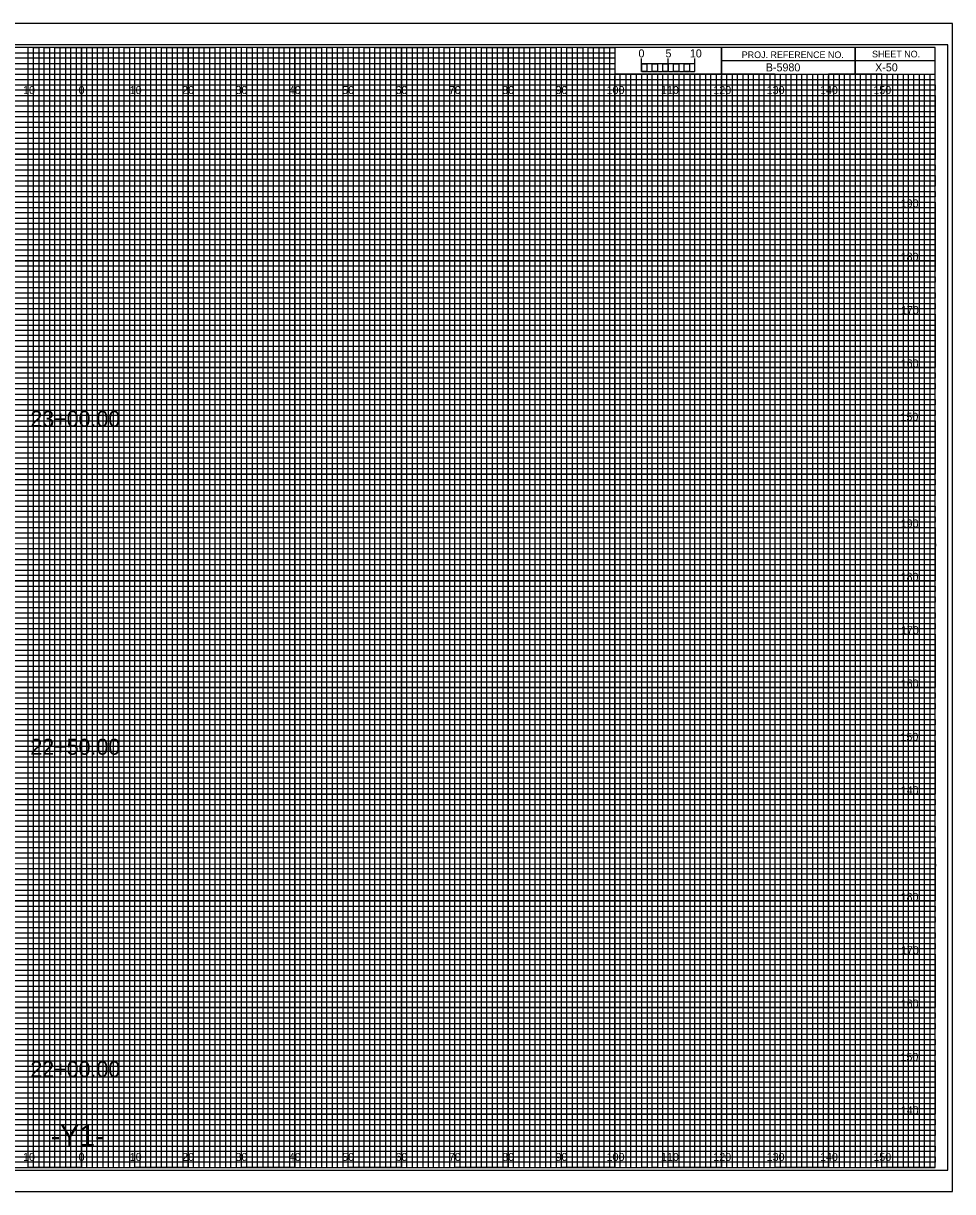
# Model space of a CAD drawing. Extents: x -13 to 323, y -5 to 4834.
# Drawn here: x 149.1 to 323.3, y 875.5 to 1094.5 of the extents above; entities that cross this region are included whole.
import ezdxf

# ---------------------------------------------------------------- set-up
doc = ezdxf.new("R2010")
doc.units = 0
for name, color, linetype in [('Exist CMT Pavement', 7, 'Continuous'), ('Exist Cross Section Cell', 7, 'Continuous'), ('Exist XS Center Line Elevation Label', 7, 'Continuous'), ('Exist XS Ground Line', 7, 'Continuous'), ('Prop CMT Pvmt Course 1', 7, 'Continuous'), ('Prop CMT Pvmt Course 1 Wedge', 7, 'Continuous'), ('Prop CMT Pvmt Course 2', 7, 'Continuous'), ('Prop CMT Pvmt Course 2 Wedge', 7, 'Continuous'), ('Prop CMT Pvmt Course 3', 7, 'Continuous'), ('Prop CMT Pvmt Course 3 Wedge', 7, 'Continuous'), ('Prop CMT Pvmt Surface', 7, 'Continuous'), ('Prop CMT Pvmt Surface Shoulder', 7, 'Continuous'), ('Prop CMT Shld Paved Course 1', 7, 'Continuous'), ('Prop CMT Shld Paved Course 2', 7, 'Continuous'), ('Prop CMT Shld Paved Course 3', 7, 'Continuous'), ('Prop CMT Slope Grass', 7, 'Continuous'), ('Prop CMT Subgrade Earthwork', 7, 'Continuous')]:
    doc.layers.add(name, color=color, linetype=linetype)

msp = doc.modelspace()

# ---------------------------------------------------------------- linework, layer by layer
at = {"layer": 'Exist XS Center Line Elevation Label'}
for points in [[(145, 880), (155, 880), (155, 1090), (165, 1090), (165, 880), (175, 880), (175, 1090), (185, 1090), (185, 880), (195, 880), (195, 1090), (205, 1090), (205, 880), (215, 880), (215, 1090), (225, 1090), (225, 880), (235, 880), (235, 1090), (245, 1090), (245, 880), (255, 880), (255, 1090), (259.93, 1090), (260, 1090), (260, 1085), (264.99, 1085), (264.99, 880), (275, 880), (275, 1085), (285, 1085), (285, 880), (295, 880), (295, 1085), (305, 1085), (305, 880), (315, 880), (315, 1085)], [(0, 1085), (275, 1085)], [(0, 1065), (320, 1065), (320, 1075), (0, 1075)], [(0, 1045), (320, 1045), (320, 1055), (0, 1055)], [(0, 1025), (320, 1025), (320, 1035), (0, 1035)], [(0, 1005), (320, 1005), (320, 1015), (0, 1015)], [(0, 985), (320, 985), (320, 995), (0, 995)], [(0, 965), (320, 965), (320, 975), (0, 975)], [(0, 945), (320, 945), (320, 955), (0, 955)], [(0, 925), (320, 925), (320, 935), (0, 935)], [(0, 905), (320, 905), (320, 915), (0, 915)], [(0, 885), (320, 885), (320, 895), (0, 895)]]:
    msp.add_lwpolyline(points, dxfattribs=at)
at = {"layer": 'Exist XS Ground Line'}
for p, q in [((150, 1090), (140, 1090)), ((150, 880), (150, 1090)), ((170, 1090), (160, 1090)), ((160, 1090), (160, 880)), ((170, 880), (170, 1090)), ((190, 1090), (180, 1090)), ((180, 1090), (180, 880)), ((190, 880), (190, 1090)), ((210, 1090), (200, 1090)), ((200, 1090), (200, 880)), ((210, 880), (210, 1090)), ((230, 1090), (220, 1090)), ((220, 1090), (220, 880)), ((230, 880), (230, 1090)), ((250, 1090), (240, 1090)), ((240, 1090), (240, 880)), ((250, 880), (250, 1090)), ((260, 1090), (260, 880)), ((270, 880), (270, 1085)), ((290, 1085), (280, 1085)), ((280, 1085), (280, 880)), ((290, 880), (290, 1085)), ((310, 1085), (300, 1085)), ((300, 1085), (300, 880)), ((310, 880), (310, 1085)), ((160, 880), (150, 880)), ((180, 880), (170, 880)), ((200, 880), (190, 880)), ((220, 880), (210, 880)), ((240, 880), (230, 880)), ((260, 880), (250, 880)), ((280, 880), (270, 880)), ((300, 880), (290, 880)), ((320, 880), (310, 880)), ((320, 880), (320, 880))]:
    msp.add_line(p, q, dxfattribs=at)
for points in [[(0, 1080), (320, 1080), (320, 1070), (0, 1070)], [(0, 1060), (320, 1060), (320, 1050), (0, 1050)], [(0, 1040), (320, 1040), (320, 1030), (0, 1030)], [(0, 1020), (320, 1020), (320, 1010), (0, 1010)], [(0, 1000), (320, 1000), (320, 990), (0, 990)], [(0, 980), (320, 980), (320, 970), (0, 970)], [(0, 960), (320, 960), (320, 950), (0, 950)], [(0, 940), (320, 940), (320, 930), (0, 930)], [(0, 920), (320, 920), (320, 910), (0, 910)], [(0, 900), (320, 900), (320, 890), (0, 890)]]:
    msp.add_lwpolyline(points, dxfattribs=at)
at = {"layer": 'Prop CMT Pvmt Course 1'}
for p, q in [((267, 1085), (266.01, 1085)), ((266.01, 1085), (266.01, 880)), ((267, 880), (267, 1085)), ((269, 1085), (268, 1085)), ((268, 1085), (268, 880)), ((269, 880), (269, 1085)), ((266.01, 880), (265, 880)), ((268, 880), (267, 880))]:
    msp.add_line(p, q, dxfattribs=at)
for points in [[(150, 880), (151, 880), (151, 1090), (152, 1090), (152, 880)], [(152, 880), (153, 880), (153, 1090), (154, 1090), (154, 880)], [(155, 880), (156, 880), (156, 1090), (157, 1090), (157, 880)], [(157, 880), (158, 880), (158, 1090), (159, 1090), (159, 880)], [(160, 880), (161, 880), (161, 1090), (162, 1090), (162, 880)], [(162, 880), (163, 880), (163, 1090), (164, 1090), (164, 880)], [(165, 880), (166, 880), (166, 1090), (167, 1090), (167, 880)], [(167, 880), (168, 880), (168, 1090), (169, 1090), (169, 880)], [(170, 880), (171, 880), (171, 1090), (172, 1090), (172, 880)], [(172, 880), (173, 880), (173, 1090), (174, 1090), (174, 880)], [(175, 880), (176, 880), (176, 1090), (177, 1090), (177, 880)], [(177, 880), (178, 880), (178, 1090), (179, 1090), (179, 880)], [(180, 880), (181, 880), (181, 1090), (182, 1090), (182, 880)], [(182, 880), (183, 880), (183, 1090), (184, 1090), (184, 880)], [(185, 880), (186, 880), (186, 1090), (187, 1090), (187, 880)], [(187, 880), (188, 880), (188, 1090), (189, 1090), (189, 880)], [(190, 880), (191, 880), (191, 1090), (192, 1090), (192, 880)], [(192, 880), (193, 880), (193, 1090), (194, 1090), (194, 880)], [(195, 880), (196, 880), (196, 1090), (197, 1090), (197, 880)], [(197, 880), (198, 880), (198, 1090), (199, 1090), (199, 880)], [(200, 880), (201, 880), (201, 1090), (202, 1090), (202, 880)], [(202, 880), (203, 880), (203, 1090), (204, 1090), (204, 880)], [(205, 880), (206, 880), (206, 1090), (207, 1090), (207, 880)], [(207, 880), (208, 880), (208, 1090), (209, 1090), (209, 880)], [(210, 880), (211, 880), (211, 1090), (212, 1090), (212, 880)], [(212, 880), (213, 880), (213, 1090), (214, 1090), (214, 880)], [(215, 880), (216, 880), (216, 1090), (217, 1090), (217, 880)], [(217, 880), (218, 880), (218, 1090), (219, 1090), (219, 880)], [(220, 880), (221, 880), (221, 1090), (222, 1090), (222, 880)], [(222, 880), (223, 880), (223, 1090), (224, 1090), (224, 880)], [(225, 880), (226, 880), (226, 1090), (227, 1090), (227, 880)], [(227, 880), (228, 880), (228, 1090), (229, 1090), (229, 880)], [(230, 880), (231, 880), (231, 1090), (232, 1090), (232, 880)], [(232, 880), (233, 880), (233, 1090), (234, 1090), (234, 880)], [(235, 880), (236, 880), (236, 1090), (237, 1090), (237, 880)], [(237, 880), (238, 880), (238, 1090), (239, 1090), (239, 880)], [(240, 880), (241, 880), (241, 1090), (242, 1090), (242, 880)], [(242, 880), (243, 880), (243, 1090), (244, 1090), (244, 880)], [(245, 880), (246, 880), (246, 1090), (247, 1090), (247, 880)], [(247, 880), (248, 880), (248, 1090), (249, 1090), (249, 880)], [(250, 880), (251, 880), (251, 1090), (252, 1090), (252, 880)], [(252, 880), (253, 880), (253, 1090), (254, 1090), (254, 880)], [(255, 880), (256, 880), (256, 1090), (257, 1090), (257, 880)], [(257, 880), (258, 880), (258, 1090), (259, 1090), (259, 880)], [(260, 880), (261, 880), (261, 1085), (262.02, 1085), (262.02, 880)], [(262, 880), (263, 880), (263, 1085), (263.99, 1085), (263.99, 880)], [(270, 880), (270.98, 880), (270.98, 1085), (272, 1085), (272, 880)], [(272, 880), (273, 880), (273, 1085), (274.05, 1085), (274.05, 880)], [(275, 880), (276, 880), (276, 1085), (277, 1085), (277, 880)], [(277, 880), (278, 880), (278, 1085), (279, 1085), (279, 880)], [(280, 880), (281, 880), (281, 1085), (282, 1085), (282, 880)], [(282, 880), (283, 880), (283, 1085), (284, 1085), (284, 880)], [(285, 880), (286, 880), (286, 1085), (287, 1085), (287, 880)], [(287, 880), (288, 880), (288, 1085), (289, 1085), (289, 880)], [(290, 880), (291, 880), (291, 1085), (292, 1085), (292, 880)], [(292, 880), (293, 880), (293, 1085), (294, 1085), (294, 880)], [(295, 880), (296, 880), (296, 1085), (297, 1085), (297, 880)], [(297, 880), (298, 880), (298, 1085), (299, 1085), (299, 880)], [(300, 880), (301, 880), (301, 1085), (302, 1085), (302, 880)], [(302, 880), (303, 880), (303, 1085), (304, 1085), (304, 880)], [(305, 880), (306, 880), (306, 1085), (307, 1085), (307, 880)], [(307, 880), (308, 880), (308, 1085), (309, 1085), (309, 880)], [(310, 880), (311, 880), (311, 1085), (312, 1085), (312, 880)], [(312, 880), (313, 880), (313, 1085), (314, 1085), (314, 880)], [(315, 880), (316, 880), (316, 1085), (317, 1085), (317, 880)], [(317, 880), (318, 880), (318, 1085), (319, 1085), (319, 880)]]:
    msp.add_lwpolyline(points, dxfattribs=at)
at = {"layer": 'Prop CMT Pvmt Course 2'}
for p, q in [((323.3, 1094.5), (-13.4, 1094.5)), ((-13.4, 875.5), (323.3, 875.5))]:
    msp.add_line(p, q, dxfattribs=at)
at = {"layer": 'Prop CMT Pvmt Surface Shoulder'}
for p, q in [((305, 1090), (305, 1085)), ((305, 1085), (305, 1090)), ((280, 1087.5), (280, 1085)), ((320, 1087.49), (280, 1087.49)), ((280, 1085), (320, 1085))]:
    msp.add_line(p, q, dxfattribs=at)
for points in [[(320, 1090), (0, 1090), (0, 880), (320, 880)], [(280, 1090), (260, 1090), (260, 1085.03), (280, 1085.03)], [(320, 1090), (280, 1090), (280, 1085), (320, 1085)]]:
    msp.add_lwpolyline(points, close=True, dxfattribs=at)
at = {"layer": 'Prop CMT Shld Paved Course 1'}
msp.add_lwpolyline([(-13.4, 875.5), (323.3, 875.5), (323.3, 1094.5), (-13.4, 1094.5)], close=True, dxfattribs=at)
at = {"layer": 'Prop CMT Shld Paved Course 2'}
msp.add_lwpolyline([(-10.8, 879.5), (322.4, 879.5), (322.4, 1090.5), (-10.8, 1090.5)], close=True, dxfattribs=at)
at = {"layer": 'Prop CMT Shld Paved Course 3'}
for p, q in [((150, 880), (150, 1090)), ((160, 880), (160, 1090)), ((170, 880), (170, 1090)), ((180, 880), (180, 1090)), ((190, 880), (190, 1090)), ((200, 880), (200, 1090)), ((210, 880), (210, 1090)), ((220, 880), (220, 1090)), ((230, 880), (230, 1090)), ((240, 880), (240, 1090)), ((250, 880), (250, 1090)), ((260, 880), (260, 1084.69)), ((270, 880), (270, 1084.69)), ((280, 880), (280, 1084.69)), ((290, 880), (290, 1084.69)), ((300, 880), (300, 1084.69)), ((310, 880), (310, 1084.69)), ((0, 1080), (320, 1080)), ((0, 1070), (320, 1070)), ((0, 1060), (320, 1060)), ((0, 1050), (320, 1050)), ((0, 1040), (320, 1040)), ((0, 1030), (320, 1030)), ((0, 1020), (320, 1020)), ((0, 1010), (320, 1010)), ((0, 1000), (320, 1000)), ((0, 990), (320, 990)), ((0, 980), (320, 980)), ((0, 970), (320, 970)), ((0, 960), (320, 960)), ((0, 950), (320, 950)), ((0, 940), (320, 940)), ((0, 930), (320, 930)), ((0, 920), (320, 920)), ((0, 910), (320, 910)), ((0, 900), (320, 900)), ((0, 890), (320, 890))]:
    msp.add_line(p, q, dxfattribs=at)
at = {"layer": 'Prop CMT Slope Grass'}
for p, q in [((0, 1089), (260, 1089)), ((260, 1089), (260, 1087.98)), ((260, 1087.98), (0, 1087.98)), ((0, 1087), (260, 1087)), ((260, 1087), (260, 1085.89)), ((260, 1085.89), (0, 1085.89)), ((0, 1084), (320, 1084))]:
    msp.add_line(p, q, dxfattribs=at)
for points in [[(0, 1083), (270, 1083), (320, 1083), (320, 1082), (0, 1082)], [(0, 1081), (320, 1081), (320, 1079), (0, 1079)], [(0, 1078), (320, 1078), (320, 1077), (0, 1076.98)], [(0, 1076), (320, 1076), (320, 1074), (0, 1074)], [(0, 1073), (320, 1073), (320, 1072), (0, 1072)], [(0, 1071), (320, 1071), (320, 1069), (0, 1069)], [(0, 1068), (320, 1068), (320, 1067), (0, 1067)], [(0, 1066), (320, 1066), (320, 1064), (0, 1064)], [(0, 1063), (320, 1063), (320, 1062), (0, 1062)], [(0, 1061), (320, 1061), (320, 1059), (0, 1059)], [(0, 1058), (320, 1058), (320, 1057), (0, 1057)], [(0, 1056), (320, 1056), (320, 1053.95), (320, 1053), (320, 1052), (0, 1052)], [(0, 1054), (320, 1054), (320, 1053), (0, 1053)], [(0, 1051), (320, 1051), (320, 1049), (0, 1049.03)], [(0, 1049.03), (320, 1049), (320, 1048), (0, 1048)], [(0, 1047), (320, 1047), (320, 1046), (0, 1046)], [(0, 1044), (320, 1044), (320, 1043), (0, 1043)], [(0, 1042), (320, 1042), (320, 1041), (0, 1041)], [(-0.07, 1038.89), (320, 1038.89), (320, 1037.88), (-0.07, 1037.88)], [(0, 1037), (320, 1037), (320, 1036), (0, 1036)], [(0, 1034), (320, 1034), (320, 1033), (0, 1033)], [(0, 1032), (320, 1032), (320, 1031), (0, 1031)], [(0, 1029), (320, 1029), (320, 1028), (0, 1028)], [(0, 1027), (320, 1027), (320, 1026), (0, 1026)], [(0, 1024), (320, 1024), (320, 1023), (0, 1023)], [(0, 1022), (320, 1022), (320, 1021), (0, 1021)], [(0, 1019), (320, 1019), (319.99, 1017.98), (0, 1018)], [(0, 1017), (320, 1017), (320, 1016), (0, 1016)], [(0, 1014), (320, 1014), (320, 1013), (0, 1013)], [(0, 1012), (320, 1012), (320, 1011), (0, 1011)], [(0, 1009), (320, 1009), (320, 1008), (0, 1008)], [(0, 1007), (320, 1007), (320, 1006), (0, 1006)], [(0, 1004), (320, 1004), (320, 1003), (0, 1003)], [(0, 1002), (320, 1002), (320, 1001), (0, 1001)], [(0, 999), (320, 999), (320, 998), (0, 998)], [(0, 996.99), (320.07, 996.91), (320, 996), (0, 996)], [(0, 994), (320, 994), (320, 993), (0, 993)], [(0, 992), (320, 992), (320, 991), (0, 991)], [(0, 989), (320, 989), (320, 988), (0, 988)], [(0, 987), (320, 987), (320, 986), (0, 986)], [(0, 984), (320, 984), (320, 983), (0, 983)], [(0, 982), (320, 982), (320, 981), (0, 981)], [(0, 979), (320, 979), (320, 978), (0, 978)], [(0, 977), (320, 977), (320, 976), (0, 976)], [(0, 974), (320, 974), (320, 973), (0, 973)], [(0, 972), (320, 972), (320, 971), (0, 971)], [(0, 969), (320, 969), (320, 968), (0, 968)], [(0, 967), (320, 967), (320, 966), (0, 966)], [(0, 964), (320, 964), (320, 963), (0, 963)], [(0, 962), (320, 962), (320, 961), (0, 961)], [(0, 959), (320, 959), (319.99, 957.98), (0, 958)], [(0, 957), (320, 957), (320, 956), (0, 956)], [(0, 954), (320, 954), (320, 953), (0, 953)], [(0, 952), (320, 952), (320, 951), (0, 951)], [(0, 949), (320, 949), (320, 948), (0, 948)], [(0, 947), (320, 947), (320, 946), (0, 946)], [(0, 944), (320, 944), (320, 943), (0, 943)], [(0, 942), (320, 942), (320, 941), (0, 941)], [(0, 939), (320, 939), (320, 938), (0, 938)], [(0, 936.99), (320.07, 936.91), (320, 936), (0, 936)], [(0, 934), (320, 934), (320, 933), (0, 933)], [(0, 932), (320, 932), (320, 931), (0, 931)], [(0, 929), (320, 929), (320, 928), (0, 928)], [(0, 927), (320, 927), (320, 926), (0, 926)], [(0, 924), (320, 924), (320, 923), (0, 923)], [(0, 922), (320, 922), (320, 921), (0, 921)], [(0, 919), (320, 919), (320, 918), (0, 918)], [(0, 917), (320, 917), (320, 916), (0, 916)], [(0, 914), (320, 914), (320, 913), (0, 913)], [(0, 912), (320, 912), (320, 911), (0, 911)], [(0, 909), (320, 909), (320, 908), (0, 908)], [(0, 907), (320, 907), (320, 906), (0, 906)], [(0, 904), (320, 904), (320, 903), (0, 903)], [(0, 902), (320, 902), (320, 901), (0, 901)], [(0, 899), (320, 899), (320, 898), (0, 898)], [(0, 897), (320, 897), (320, 896), (0, 896)], [(0, 894), (320, 894), (320, 893), (0, 893)], [(0, 892), (320, 892), (320, 891), (0, 891)], [(0, 889), (320, 889), (320, 888), (0, 888)], [(0, 887), (320, 887), (320, 886), (0, 886)], [(0, 884), (320, 884), (320, 883), (0, 883)], [(0, 882), (320, 882), (320, 881), (0, 881)]]:
    msp.add_lwpolyline(points, dxfattribs=at)
at = {"layer": 'Prop CMT Subgrade Earthwork'}
for p, q in [((265, 1085.49), (265, 1087.9)), ((265, 1086.9), (265, 1087.9)), ((270, 1085.49), (270, 1087.9)), ((275, 1085.49), (275, 1087.9)), ((275, 1086.9), (275, 1087.9))]:
    msp.add_line(p, q, dxfattribs=at)
for points in [[(275, 1086.9), (265, 1086.9), (265, 1085.49), (275, 1085.49)], [(265, 1086.9), (266, 1086.9), (266, 1085.49), (265, 1085.49)], [(267, 1086.9), (268, 1086.9), (268, 1085.49), (267, 1085.49)], [(269, 1086.9), (270, 1086.9), (270, 1085.49), (269, 1085.49)], [(271, 1086.9), (272, 1086.9), (272, 1085.49), (271, 1085.49)], [(273, 1086.9), (274, 1086.9), (274, 1085.49), (273, 1085.49)]]:
    msp.add_lwpolyline(points, close=True, dxfattribs=at)

# ---------------------------------------------------------------- texts
at = {"layer": 'Exist CMT Pavement'}
msp.add_text('-Y1-', height=4, dxfattribs=at).set_placement((154.21, 884))
at = {"layer": 'Exist Cross Section Cell'}
for s, p in [('10', (149.04, 1081.25)), ('0', (159.45, 1081.25)), ('0', (159.45, 1081.25)), ('10', (169.04, 1081.25)), ('20', (178.86, 1081.25)), ('30', (188.86, 1081.25)), ('40', (198.86, 1081.25)), ('50', (208.86, 1081.25)), ('60', (218.86, 1081.25)), ('70', (228.86, 1081.25)), ('80', (238.86, 1081.25)), ('90', (248.86, 1081.25)), ('100', (258.44, 1081.25)), ('110', (268.62, 1081.25)), ('120', (278.44, 1081.25)), ('130', (288.44, 1081.25)), ('140', (298.44, 1081.25)), ('150', (308.44, 1081.25)), ('10', (149.04, 881.25)), ('0', (159.45, 881.25)), ('0', (159.45, 881.25)), ('10', (169.04, 881.25)), ('20', (178.86, 881.25)), ('30', (188.86, 881.25)), ('40', (198.86, 881.25)), ('50', (208.86, 881.25)), ('60', (218.86, 881.25)), ('70', (228.86, 881.25)), ('80', (238.86, 881.25)), ('90', (248.86, 881.25)), ('100', (258.44, 881.25)), ('110', (268.62, 881.25)), ('120', (278.44, 881.25)), ('130', (288.44, 881.25)), ('140', (298.44, 881.25)), ('150', (308.44, 881.25))]:
    msp.add_text(s, height=1.5, dxfattribs=at).set_placement(p)
at = {"layer": 'Prop CMT Pvmt Course 1 Wedge'}
for s, p in [('23+00.00', (150.41, 1018.87)), ('22+50.00', (150.41, 957.4)), ('22+00.00', (150.41, 896.96))]:
    msp.add_text(s, height=3, dxfattribs=at).set_placement(p)
at = {"layer": 'Prop CMT Pvmt Course 2 Wedge'}
msp.add_text('X-50', height=1.5, dxfattribs=at).set_placement((308.77, 1085.5))
at = {"layer": 'Prop CMT Pvmt Course 3'}
for s, p in [('190', (313.57, 1060)), ('180', (313.55, 1050)), ('170', (313.61, 1040)), ('160', (313.57, 1030)), ('150', (313.52, 1020)), ('190', (313.57, 1000)), ('180', (313.55, 990)), ('170', (313.61, 980)), ('160', (313.57, 970)), ('150', (313.52, 960)), ('140', (313.57, 950)), ('180', (313.55, 930)), ('170', (313.61, 920)), ('160', (313.57, 910)), ('150', (313.52, 900)), ('140', (313.57, 890))]:
    msp.add_text(s, height=1.5, dxfattribs=at).set_placement(p)
at = {"layer": 'Prop CMT Pvmt Course 3 Wedge'}
msp.add_text('B-5980', height=1.5, dxfattribs=at).set_placement((288.28, 1085.5))
at = {"layer": 'Prop CMT Pvmt Surface'}
for s, p in [('5', (269.47, 1088.12)), ('10', (274.04, 1088.12))]:
    msp.add_text(s, height=1.5, dxfattribs=at).set_placement(p)
at = {"layer": 'Prop CMT Pvmt Surface Shoulder'}
for s, p in [('PROJ. REFERENCE NO.', (283.77, 1087.99)), ('SHEET NO.', (308.19, 1088.12))]:
    msp.add_text(s, height=1.25, dxfattribs=at).set_placement(p)
at = {"layer": 'Prop CMT Subgrade Earthwork'}
msp.add_text('0', height=1.5, dxfattribs=at).set_placement((264.41, 1088.12))

doc.saveas('drawing.dxf')
